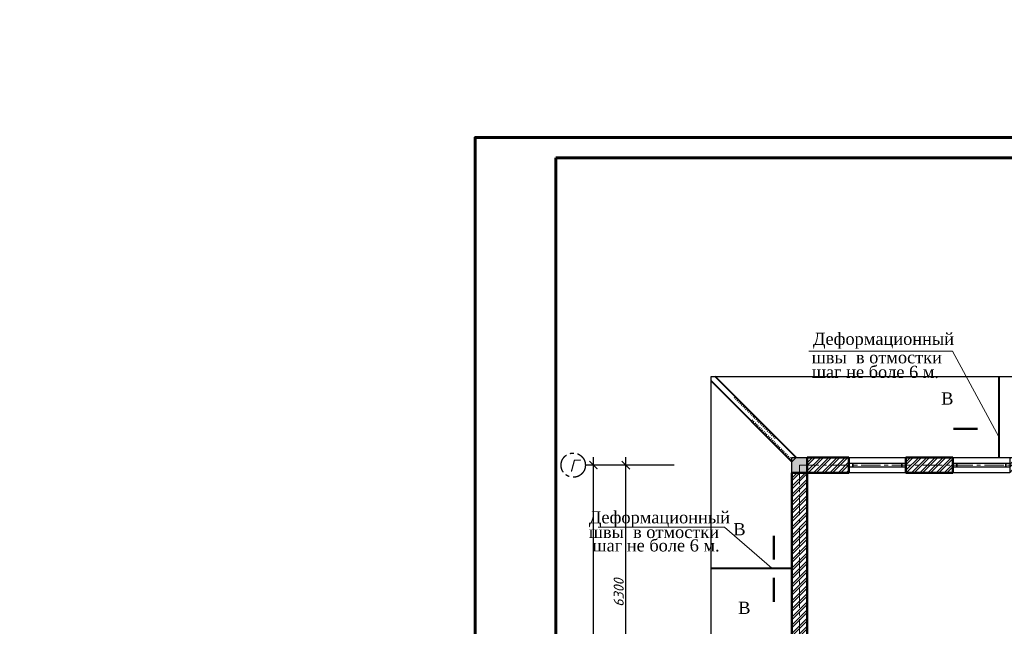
# Model space of a CAD drawing. Header units: millimetres. Extents: x 2063114 to 14983986, y -126020516 to 213791.
# Tile 329 of 656: x 2463401 to 2487753, y -1328361 to -1313368. Entities that reach past the tile are written whole.
import ezdxf
from ezdxf.enums import TextEntityAlignment as Align

# ---------------------------------------------------------------- set-up
doc = ezdxf.new("R2010")
doc.units = ezdxf.units.MM
doc.linetypes.add('ACAD_ISO10W100', pattern=[18, 12, -3, 0, -3])
doc.linetypes.add('осевая', pattern=[50.8, 31.75, -6.35, 6.35, -6.35])
doc.layers.get('Defpoints').update_dxf_attribs({"color": 6, "lineweight": 35})
doc.layers.add('_print', color=6, linetype='Continuous', lineweight=60, plot=False)
for name, color, linetype, lineweight in [('Format', 7, 'Continuous', 35), ('сплошная_толстая', 7, 'Continuous', 50), ('Штриховка стен', 7, 'Continuous', 9)]:
    doc.layers.add(name, color=color, linetype=linetype, lineweight=lineweight)
for name, color, linetype in [('YQ_DIM', 3, 'Continuous'), ('Окна', 5, 'Continuous'), ('пунктир', 1, 'ACAD_ISO10W100'), ('Размеры', 28, 'Continuous')]:
    doc.layers.add(name, color=color, linetype=linetype)
doc.styles.add('GOST 2.304', font='isocpeur.ttf', dxfattribs={"oblique": 15})
doc.styles.add('TIMES', font='times.ttf')
doc.styles.add('Times New Roman', font='times.ttf')
doc.styles.add('размер', font='arial.ttf', dxfattribs={"height": 250})
doc.dimstyles.new('Standard 2304', dxfattribs={"dimtxt": 250, "dimasz": 200, "dimexe": 200, "dimexo": 300, "dimgap": 50, "dimtad": 1, "dimdec": 0, "dimzin": 0, "dimdsep": 46, "dimtxsty": 'GOST 2.304', "dimblk": 'ARCHTICK', "dimcen": 10, "dimdle": 200, "dimclrd": 256, "dimclre": 256, "dimclrt": 256, "dimadec": 0, "dimazin": 0, "dimtfac": 1, "dimtdec": 0, "dimtofl": 0, "dimtmove": 0, "dimatfit": 3, "dimldrblk": 'ARCHTICK', "dimfxl": 1, "dimtolj": 1, "dimtzin": 0, "dimlwd": -1, "dimarcsym": 0})

# ---------------------------------------------------------------- blocks, each defined once
blk = doc.blocks.new('12231')
at = {"color": 7, "insert": (-9796.994, 322526.388), "char_height": 450, "width": 5059.36845, "attachment_point": 1, "style": 'TIMES'}
blk.add_mtext('\\pi101.56599;Закладная деталь \\P\\pi1964.99425;Зд-1', dxfattribs=at)
blk = doc.blocks.new('14641')
at = {"color": 7, "insert": (4258.89, 322537.724), "char_height": 450, "width": 5059.36845, "attachment_point": 1, "style": 'TIMES'}
blk.add_mtext('\\pi101.56599;Закладная деталь \\P\\pi1938.22785;Зд-2', dxfattribs=at)
blk = doc.blocks.new('_ArchTick')
at = {"color": 0, "linetype": 'ByBlock', "const_width": 0.15}
blk.add_lwpolyline([(-0.5, -0.5), (0.5, 0.5)], dxfattribs=at)
blk = doc.blocks.new('*D3184')
at = {"layer": 'Defpoints', "color": 0, "lineweight": 30, "ltscale": 150, "transparency": 16777216}
for p in [(2478391, -1324378), (2481989, -1324378), (2481989, -1330678)]:
    blk.add_point(p, dxfattribs=at)
at = {"layer": 'Размеры', "ltscale": 150, "transparency": 16777216}
blk.add_line((2478391, -1330878), (2478391, -1324178), dxfattribs=at)
at = {"layer": 'Размеры', "lineweight": -2, "ltscale": 150, "transparency": 16777216}
for p, q in [((2479591, -1324378), (2478191, -1324378)), ((2479591, -1330678), (2478191, -1330678))]:
    blk.add_line(p, q, dxfattribs=at)
at = {"layer": 'Размеры', "ltscale": 150, "transparency": 16777216, "xscale": 200, "yscale": 200, "zscale": 200}
for p, rotation in [((2478391, -1324378), 90), ((2478391, -1330678), 270)]:
    blk.add_blockref('_ArchTick', p, dxfattribs=dict(at, rotation=rotation))
at = {"layer": 'Размеры', "ltscale": 150, "transparency": 16777216, "insert": (2478216, -1327528), "char_height": 250, "attachment_point": 5, "rotation": 90, "style": 'GOST 2.304'}
blk.add_mtext('\\A1;6300', dxfattribs=at)
blk = doc.blocks.new('*D3185')
at = {"layer": 'Defpoints', "color": 0, "lineweight": 30, "ltscale": 150, "transparency": 16777216}
for p in [(2477591, -1324378), (2482689, -1324378), (2482689, -1343278)]:
    blk.add_point(p, dxfattribs=at)
at = {"layer": 'Размеры', "ltscale": 150, "transparency": 16777216}
blk.add_line((2477591, -1343478), (2477591, -1324178), dxfattribs=at)
at = {"layer": 'Размеры', "lineweight": -2, "ltscale": 150, "transparency": 16777216}
for p, q in [((2478791, -1324378), (2477391, -1324378)), ((2478791, -1343278), (2477391, -1343278))]:
    blk.add_line(p, q, dxfattribs=at)
at = {"layer": 'Размеры', "ltscale": 150, "transparency": 16777216, "xscale": 200, "yscale": 200, "zscale": 200}
for p, rotation in [((2477591, -1324378), 90), ((2477591, -1343278), 270)]:
    blk.add_blockref('_ArchTick', p, dxfattribs=dict(at, rotation=rotation))
at = {"layer": 'Размеры', "ltscale": 150, "transparency": 16777216, "insert": (2477416, -1333828), "char_height": 250, "attachment_point": 5, "rotation": 90, "style": 'GOST 2.304'}
blk.add_mtext('\\A1;18900', dxfattribs=at)
blk = doc.blocks.new('*U387')
at = {"color": 0, "ltscale": 25}
for points in [[(0, 380), (1410, 380), (1410, 0), (0, 0)], [(0, 240), (100, 240), (100, 140), (0, 140)], [(100, 240), (1410, 240), (1410, 140), (100, 140)], [(100, 240), (1310, 240), (1310, 140), (100, 140)], [(1310, 240), (1410, 240), (1410, 140), (1310, 140)]]:
    blk.add_lwpolyline(points, close=True, dxfattribs=at)
blk = doc.blocks.new('*U115')
at = {"color": 0, "linetype": 'ByBlock', "lineweight": -2}
for p, q in [((964, 964), (929, 1000)), ((1000, 1000), (965, 1035)), ((714, 714), (679, 750)), ((750, 750), (715, 785)), ((786, 786), (750, 821)), ((821, 821), (786, 857)), ((857, 857), (822, 892)), ((893, 893), (858, 928)), ((929, 929), (893, 964)), ((464, 464), (429, 500)), ((500, 500), (465, 535)), ((536, 536), (500, 571)), ((571, 571), (536, 607)), ((607, 607), (572, 642)), ((643, 643), (608, 678)), ((679, 679), (643, 714)), ((214, 214), (179, 250)), ((250, 250), (215, 285)), ((286, 286), (250, 321)), ((321, 321), (286, 357)), ((357, 357), (322, 392)), ((393, 393), (358, 428)), ((429, 429), (393, 464)), ((0, 0), (-35, 35)), ((36, 36), (0, 71)), ((71, 71), (36, 107)), ((107, 107), (72, 142)), ((143, 143), (108, 178)), ((179, 179), (143, 214))]:
    blk.add_line(p, q, dxfattribs=at)
blk = doc.blocks.new('*U116')
at = {"color": 0, "linetype": 'ByBlock', "lineweight": -2}
for p, q in [((0, 0), (35, -35)), ((-214, -214), (-179, -250)), ((-179, -179), (-143, -214)), ((-143, -143), (-108, -178)), ((-107, -107), (-72, -142)), ((-71, -71), (-36, -107)), ((-36, -36), (0, -71)), ((-464, -464), (-429, -500)), ((-429, -429), (-393, -464)), ((-393, -393), (-358, -428)), ((-357, -357), (-322, -392)), ((-321, -321), (-286, -357)), ((-286, -286), (-250, -321)), ((-250, -250), (-215, -285)), ((-714, -714), (-679, -750)), ((-679, -679), (-643, -714)), ((-643, -643), (-608, -678)), ((-607, -607), (-572, -642)), ((-571, -571), (-536, -607)), ((-536, -536), (-500, -571)), ((-500, -500), (-465, -535)), ((-964, -964), (-929, -1000)), ((-929, -929), (-893, -964)), ((-893, -893), (-858, -928)), ((-857, -857), (-822, -892)), ((-821, -821), (-786, -857)), ((-786, -786), (-750, -821)), ((-750, -750), (-715, -785)), ((-1000, -1000), (-965, -1035))]:
    blk.add_line(p, q, dxfattribs=at)
blk = doc.blocks.new('*U1590')
at = {"color": 0, "ltscale": 25}
blk.add_lwpolyline([(-59400, 42000), (0, 42000), (0, 0), (-59400, 0)], close=True, dxfattribs=at)
at = {"color": 0, "lineweight": 60, "ltscale": 25}
blk.add_lwpolyline([(-57400, 41500), (-500, 41500), (-500, 500), (-57400, 500)], close=True, dxfattribs=at)

msp = doc.modelspace()

# ---------------------------------------------------------------- hatches: boundary and pattern name
at = {"ltscale": 150, "transparency": 33554687}
h = msp.add_hatch(color=256, dxfattribs=at)
h.dxf.hatch_style = 1
h.paths.add_polyline_path([(2482879.37784, -1324188.1511), (2482499.37784, -1324188.1511), (2482499.37784, -1324568.1511), (2482879.37784, -1324568.1511)])
at = {"layer": 'Штриховка стен', "lineweight": 9}
h = msp.add_hatch(dxfattribs=at)
h.set_pattern_fill('ANSI32', color=256, scale=15)
h.set_pattern_definition([(45, (3090183.79, -1477350.16), (-101.02788, 101.02788), []), (45, (3090251.14, -1477350.16), (-101.02788, 101.02788), [])])
h.paths.add_polyline_path([(2504829.37783, -1330488.1511), (2503479.37784, -1330488.1511), (2503479.37784, -1330868.1511), (2504829.37783, -1330868.1511)])
h.paths.add_polyline_path([(2507899.37784, -1330488.1511), (2505639.37784, -1330488.1511), (2505639.37784, -1330868.1511), (2507899.37784, -1330868.1511)])
h.paths.add_polyline_path([(2510599.37784, -1330488.1511), (2509109.37784, -1330488.1511), (2509109.37784, -1330868.1511), (2510599.37784, -1330868.1511)])
h.paths.add_polyline_path([(2493709.37784, -1330488.1511), (2491309.37784, -1330488.1511), (2491309.37784, -1330868.1511), (2493709.37784, -1330868.1511)])
h.paths.add_polyline_path([(2490599.37784, -1330488.1511), (2489179.37784, -1330488.1511), (2489179.37784, -1330868.1511), (2490599.37784, -1330868.1511)])
h.paths.add_polyline_path([(2488799.37784, -1330488.1511), (2488399.37784, -1330488.1511), (2488399.37784, -1330868.1511), (2488799.37784, -1330868.1511)])
h.paths.add_polyline_path([(2482879.37784, -1324568.1511), (2482499.37784, -1324568.1511), (2482499.37784, -1330488.1511), (2482879.37784, -1330488.1511)])
h.paths.add_polyline_path([(2482879.37784, -1330868.1511), (2482499.37784, -1330868.1511), (2482499.37784, -1332298.1511), (2482879.37784, -1332298.1511)])
h.paths.add_polyline_path([(2482879.37784, -1333508.1511), (2482499.37784, -1333508.1511), (2482499.37784, -1334148.15109), (2482879.37784, -1334148.15109)])
h.paths.add_polyline_path([(2482879.37784, -1335358.1511), (2482499.37784, -1335358.1511), (2482499.37784, -1336788.1511), (2482879.37784, -1336788.1511)])
h.paths.add_polyline_path([(2482879.37784, -1337168.1511), (2482499.37784, -1337168.1511), (2482499.37784, -1343088.1511), (2482879.37784, -1343088.1511)])
h.paths.add_polyline_path([(2483909.37784, -1343088.1511), (2482879.37784, -1343088.1511), (2482879.37784, -1343468.1511), (2483909.37784, -1343468.1511)])
h.paths.add_polyline_path([(2486479.37784, -1343088.1511), (2485319.37784, -1343088.1511), (2485319.37784, -1343468.1511), (2486479.37784, -1343468.1511)])
h.paths.add_polyline_path([(2488799.37784, -1343088.1511), (2487889.37784, -1343088.1511), (2487889.37784, -1343468.1511), (2488799.37784, -1343468.1511)])
h.paths.add_polyline_path([(2490089.37784, -1343088.1511), (2489179.37784, -1343088.1511), (2489179.37784, -1343468.1511), (2490089.37784, -1343468.1511)])
h.paths.add_polyline_path([(2492659.37784, -1343088.1511), (2491499.37784, -1343088.1511), (2491499.37784, -1343468.1511), (2492659.37784, -1343468.1511)])
h.paths.add_polyline_path([(2495099.37784, -1343088.1511), (2494069.37784, -1343088.1511), (2494069.37784, -1343468.1511), (2495099.37784, -1343468.1511)])
h.paths.add_polyline_path([(2495479.37784, -1337168.1511), (2495099.37784, -1337168.1511), (2495099.37784, -1343088.1511), (2495479.37784, -1343088.1511)])
h.paths.add_polyline_path([(2488799.37784, -1336788.1511), (2488399.37784, -1336788.1511), (2488399.37784, -1337168.1511), (2488799.37784, -1337168.1511)])
h.paths.add_polyline_path([(2490599.37784, -1336788.1511), (2489179.37784, -1336788.1511), (2489179.37784, -1337168.1511), (2490599.37784, -1337168.1511)])
h.paths.add_polyline_path([(2493709.37784, -1336788.1511), (2491309.37784, -1336788.1511), (2491309.37784, -1337168.1511), (2493709.37784, -1337168.1511)])
h.paths.add_polyline_path([(2495099.37784, -1336788.1511), (2494719.37784, -1336788.1511), (2494719.37784, -1337168.1511), (2495099.37784, -1337168.1511)])
h.paths.add_polyline_path([(2498499.37784, -1336788.1511), (2495479.37784, -1336788.1511), (2495479.37784, -1337168.1511), (2498499.37784, -1337168.1511)])
h.paths.add_polyline_path([(2500249.37783, -1336788.1511), (2498879.37784, -1336788.1511), (2498879.37784, -1337168.1511), (2500249.37783, -1337168.1511)])
h.paths.add_polyline_path([(2498499.37784, -1343088.1511), (2495479.37784, -1343088.1511), (2495479.37784, -1343468.1511), (2498499.37784, -1343468.1511)])
h.paths.add_polyline_path([(2503099.37784, -1336788.1511), (2501559.37784, -1336788.1511), (2501559.37784, -1337168.1511), (2503099.37784, -1337168.1511)])
h.paths.add_polyline_path([(2504669.37784, -1343088.1511), (2503479.37784, -1343088.1511), (2503479.37784, -1343468.1511), (2504669.37784, -1343468.1511)])
h.paths.add_polyline_path([(2508029.37784, -1343088.1511), (2506079.37784, -1343088.1511), (2506079.37784, -1343468.1511), (2508029.37784, -1343468.1511)])
h.paths.add_polyline_path([(2510599.37784, -1343088.1511), (2509439.37784, -1343088.1511), (2509439.37784, -1343468.1511), (2510599.37784, -1343468.1511)])
h.paths.add_polyline_path([(2510979.37784, -1337168.1511), (2510599.37784, -1337168.1511), (2510599.37784, -1343088.1511), (2510979.37784, -1343088.1511)])
h.paths.add_polyline_path([(2510979.37784, -1336408.1511), (2510599.37784, -1336408.1511), (2510599.37784, -1336788.1511), (2510979.37784, -1336788.1511)])
h.paths.add_polyline_path([(2510979.37784, -1333668.1511), (2510599.37784, -1333668.1511), (2510599.37784, -1335198.15109), (2510979.37784, -1335198.15109)])
h.paths.add_polyline_path([(2510979.37784, -1330868.1511), (2510599.37784, -1330868.1511), (2510599.37784, -1332258.1511), (2510979.37784, -1332258.1511)])
h.paths.add_polyline_path([(2510979.37784, -1329928.1511), (2510599.37784, -1329928.1511), (2510599.37784, -1330488.1511), (2510979.37784, -1330488.1511)])
h.paths.add_polyline_path([(2510979.37784, -1324571.30998), (2510599.37784, -1324571.30998), (2510599.37784, -1328718.1511), (2510979.37784, -1328718.1511)])
h.paths.add_polyline_path([(2504669.37784, -1324188.1511), (2503479.37784, -1324188.1511), (2503479.37784, -1324568.1511), (2504669.37784, -1324568.1511)])
h.paths.add_polyline_path([(2503099.37784, -1324188.1511), (2502579.37784, -1324188.1511), (2502579.37784, -1324568.1511), (2503099.37784, -1324568.1511)])
h.paths.add_polyline_path([(2503479.37784, -1324568.1511), (2503099.37784, -1324568.1511), (2503099.37784, -1330488.1511), (2503479.37784, -1330488.1511)])
h.paths.add_polyline_path([(2503099.37784, -1330488.1511), (2500639.37784, -1330488.1511), (2500639.37784, -1330868.1511), (2503099.37784, -1330868.1511)])
h.paths.add_polyline_path([(2499139.37784, -1330488.1511), (2495479.37784, -1330488.1511), (2495479.37784, -1330868.1511), (2499139.37784, -1330868.1511)])
h.paths.add_polyline_path([(2495099.37784, -1330488.1511), (2494719.37784, -1330488.1511), (2494719.37784, -1330868.1511), (2495099.37784, -1330868.1511)])
h.paths.add_polyline_path([(2500899.37784, -1324568.1511), (2500649.37784, -1324568.1511), (2500649.37784, -1328788.1511), (2503099.37784, -1328788.1511), (2503099.37784, -1328538.1511), (2500899.37784, -1328538.1511)])
h.paths.add_polyline_path([(2495479.37784, -1324568.1511), (2495099.37784, -1324568.1511), (2495099.37784, -1330488.1511), (2495479.37784, -1330488.1511)])
h.paths.add_polyline_path([(2501669.37783, -1324188.1511), (2500179.37784, -1324188.1511), (2500179.37784, -1324568.1511), (2501669.37783, -1324568.1511)])
h.paths.add_polyline_path([(2498969.37784, -1324188.1511), (2498199.37784, -1324188.1511), (2498199.37784, -1324568.1511), (2498969.37784, -1324568.1511)])
h.paths.add_polyline_path([(2496789.37784, -1324188.1511), (2495479.37784, -1324188.1511), (2495479.37784, -1324568.1511), (2496789.37784, -1324568.1511)])
h.paths.add_polyline_path([(2495099.37784, -1324188.1511), (2494069.37784, -1324188.1511), (2494069.37784, -1324568.1511), (2495099.37784, -1324568.1511)])
h.paths.add_polyline_path([(2492659.37784, -1324188.1511), (2491499.37784, -1324188.1511), (2491499.37784, -1324568.1511), (2492659.37784, -1324568.1511)])
h.paths.add_polyline_path([(2490089.37784, -1324188.1511), (2489179.37784, -1324188.1511), (2489179.37784, -1324568.1511), (2490089.37784, -1324568.1511)])
h.paths.add_polyline_path([(2488799.37784, -1324188.1511), (2487889.37784, -1324188.1511), (2487889.37784, -1324568.1511), (2488799.37784, -1324568.1511)])
h.paths.add_polyline_path([(2486479.37784, -1324188.1511), (2485319.37784, -1324188.1511), (2485319.37784, -1324568.1511), (2486479.37784, -1324568.1511)])
h.paths.add_polyline_path([(2483909.37784, -1324188.1511), (2482879.37784, -1324188.1511), (2482879.37784, -1324568.1511), (2483909.37784, -1324568.1511)])
h.paths.add_polyline_path([(2509439.37784, -1324188.1511), (2509439.37784, -1324568.1511), (2510599.37784, -1324568.1511), (2510599.37784, -1324188.1511)])
h.paths.add_polyline_path([(2508029.37784, -1324568.1511), (2508029.37784, -1324188.1511), (2506079.37784, -1324188.1511), (2506079.37784, -1324568.1511)])
h.paths.add_polyline_path([(2503099.37784, -1338120.33212), (2503239.37784, -1338120.33212), (2503239.37784, -1339020.33212), (2503099.37784, -1339020.33212), (2503099.37784, -1343088.1511), (2503479.37784, -1343088.1511), (2503479.37784, -1337168.1511), (2503099.37784, -1337168.1511)])

# ---------------------------------------------------------------- linework, layer by layer
at = {"color": 1, "lineweight": 40}
for p, q in [((2482499.37321, -1324294.21224), (2480499.37784, -1322294.22613)), ((2482605.4441, -1324188.1511), (2480605.43484, -1322188.1511))]:
    msp.add_line(p, q, dxfattribs=at)
at = {"color": 5, "lineweight": 40}
for points in [[(2487616.87784, -1322188.1511), (2487616.87784, -1324178.1511)], [(2480499.37784, -1326928.1511), (2482499.37784, -1326928.1511)]]:
    msp.add_lwpolyline(points, dxfattribs=at)
at = {"linetype": 'ByBlock'}
for points in [[(2487094.98819, -1323480.57425, 60, 60, 0), (2486494.98819, -1323480.57425, 60, 60, 0), (2486694.98819, -1323480.57425, 0, 80, 0), (2486694.98819, -1323080.57425, 0, 0, 0), (2486694.98819, -1322480.57425, 0, 0, 0)], [(2482051.51378, -1326717.56888, 60, 60, 0), (2482051.51378, -1326117.56888, 60, 60, 0), (2482051.51378, -1326317.56888, 0, 80, 0), (2481651.51378, -1326317.56888, 0, 0, 0), (2481051.51378, -1326317.56888, 0, 0, 0)], [(2482051.51378, -1327160.74506, 60, 60, 0), (2482051.51378, -1327760.74506, 60, 60, 0), (2482051.51378, -1327560.74506, 0, 80, 0), (2481651.51378, -1327560.74506, 0, 0, 0), (2481051.51378, -1327560.74506, 0, 0, 0)]]:
    msp.add_lwpolyline(points, format="xyseb", dxfattribs=at)
at = {"ltscale": 150}
msp.add_lwpolyline([(2482499.37784, -1324188.1511), (2482879.37784, -1324188.1511), (2482879.37784, -1324568.1511), (2482499.37784, -1324568.1511)], close=True, dxfattribs=at)
at = {"layer": '_print', "ltscale": 100}
msp.add_lwpolyline([(2534064.72774, -1358283.39825), (2474664.72774, -1358283.39825), (2474664.72774, -1316283.39825), (2534064.72774, -1316283.39825)], close=True, dxfattribs=at)
at = {"layer": 'Format', "color": 5, "lineweight": 9, "ltscale": 100}
msp.add_lwpolyline([(2482918.9727, -1321558.26783), (2486471.43097, -1321558.26782), (2487616.87784, -1323678.1511)], dxfattribs=at)
at = {"layer": 'Format', "color": 5, "lineweight": 9, "ltscale": 100, "elevation": 10353.36}
msp.add_lwpolyline([(2477710.25966, -1325913.14387), (2480833.4534, -1325913.14388), (2481999.37784, -1326928.1511)], dxfattribs=at)
at = {"layer": 'YQ_DIM', "color": 1, "lineweight": 30}
for points in [[(2490579.37784, -1345468.1511), (2480499.37784, -1345468.1511), (2480499.37784, -1337528.15353), (2478399.37784, -1337528.15353), (2478399.37784, -1330128.15353), (2480499.37784, -1330128.15353), (2480499.37784, -1322188.1511), (2496679.37784, -1322188.1511)], [(2480399.37784, -1332128.15353), (2482499.37784, -1332128.15353), (2482499.37784, -1324188.1511), (2498679.37784, -1324188.1511)]]:
    msp.add_lwpolyline(points, dxfattribs=at)
at = {"layer": 'YQ_DIM', "lineweight": 30}
msp.add_lwpolyline([(2482605.4441, -1324188.1511), (2482499.37833, -1324294.21736)], dxfattribs=at)
at = {"layer": 'пунктир', "linetype": 'осевая', "lineweight": 9, "ltscale": 15}
for q in [(2510789.37784, -1324378.1511), (2482689.37784, -1343278.1511)]:
    msp.add_line((2482689.37784, -1324378.1511), q, dxfattribs=at)
at = {"layer": 'пунктир', "linetype": 'осевая', "ltscale": 15}
msp.add_circle((2477091.38326, -1324378.15113), 300, dxfattribs=at)
at = {"layer": 'сплошная_толстая', "ltscale": 150}
for p, q in [((2482879.37784, -1324568.1511), (2482879.37784, -1324188.1511)), ((2482879.37784, -1324188.1511), (2483909.37784, -1324188.1511)), ((2483909.37784, -1324568.1511), (2483909.37784, -1324188.1511)), ((2485319.37784, -1324188.1511), (2486479.37784, -1324188.1511)), ((2485319.37784, -1324568.1511), (2485319.37784, -1324188.1511)), ((2486479.37784, -1324568.1511), (2486479.37784, -1324188.1511)), ((2482879.37784, -1324568.1511), (2482499.37784, -1324568.1511)), ((2482499.37784, -1324568.1511), (2482499.37784, -1330488.1511)), ((2482879.37784, -1330488.1511), (2482879.37784, -1324568.1511)), ((2483909.37784, -1324568.1511), (2482879.37784, -1324568.1511)), ((2486479.37784, -1324568.1511), (2485319.37784, -1324568.1511))]:
    msp.add_line(p, q, dxfattribs=at)

# ---------------------------------------------------------------- block references
for name, p in [('*U1590', (2534064.72774, -1358283.39825)), ('12231', (2334257.30246, -1641749.7244)), ('14641', (2334610.86494, -1641749.7244))]:
    msp.add_blockref(name, p)
at = {"linetype": 'ByBlock', "xscale": -1}
for name, p in [('*U116', (2481105.43715, -1322688.1511)), ('*U115', (2482499.37321, -1324294.21224))]:
    msp.add_blockref(name, p, dxfattribs=at)
at = {"layer": 'Окна'}
for p in [(2483909.37784, -1324568.1511), (2486479.37784, -1324568.1511)]:
    msp.add_blockref('*U387', p, dxfattribs=at)

# ---------------------------------------------------------------- texts
at = {"ltscale": 300, "style": 'Times New Roman'}
for s, rotation, p in [('Деформационный', 359.999999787, (2483020.75067, -1321404.90749, 2745.88)), ('швы  в отмостки ', 359.999999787, (2482989.62557, -1321862.27373, 2745.88)), ('шаг не боле 6 м.', 359.999999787, (2482993.47782, -1322223.24048, -10353.36)), ('Деформационный', 0.000000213, (2477479.26061, -1325816.80196, 13099.24)), ('швы  в отмостки ', 0.000000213, (2477477.43846, -1326179.40681, 13099.24)), ('шаг не боле 6 м.', 0.000000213, (2477567.92826, -1326511.58106))]:
    msp.add_text(s, height=300, rotation=rotation, dxfattribs=at).set_placement(p)
msp.add_text('В', height=300, dxfattribs=at).set_placement((2486494.98819, -1322880.57425), align=Align.RIGHT)
msp.add_text('В', height=300, dxfattribs=at).set_placement((2481052.10813, -1325810.86376), align=Align.TOP_LEFT)
msp.add_text('В', height=300, dxfattribs=at).set_placement((2481172.92691, -1328054.03994))
at = {"lineweight": 25, "ltscale": 500, "insert": (2360270.7872, -1313402.13893), "char_height": 300, "attachment_point": 1, "style": 'размер'}
msp.add_mtext_dynamic_manual_height_columns('\\pi-600,l600;{\\fTimes New Roman|b0|i0|c204|p18;1.^IОснованием фундаментов будет служить гравийная подготовка толщиной 100 мм, на 100 мм шире подошвы с каждой стороны, пролитая битумом до насыщения\\fTimes New Roman|b0|i0|c0|p18;.\\P\\fTimes New Roman|b0|i0|c204|p18;2.^IПоверхности фундаментов соприкасающиеся с грунтом оклеить одним слоем изолом маркой ТПП - \\fTimes New Roman|b0|i0|c0|p18;t = 3 \\fTimes New Roman|b0|i0|c204|p18;мм .}', width=19000, gutter_width=1250, heights=[0], dxfattribs=at)
at = {"color": 7, "char_height": 300, "attachment_point": 1, "style": 'TIMES'}
for s, insert, width in [('\\pi9.72;Фасонный элемент \\P\\pi832.827;Фэ-1 М1:5', (2363036.43098, -1315255.3951), 4368.1214529), ('\\pi335.89077;Анкерный болт \\P\\pi700.45458;Ан-1 М1:10', (2367275.08501, -1315299.68486), 3599.7555876), ('\\pi342.3796;Отверстия Ø 18', (2375741.73768, -1315918.50714), 3599.7555876)]:
    msp.add_mtext(s, dxfattribs=dict(at, insert=insert, width=width))
at = {"layer": 'пунктир', "insert": (2477106.00682, -1324241.78057), "char_height": 300, "width": 182.2851193, "attachment_point": 2, "style": 'GOST 2.304'}
msp.add_mtext('Г', dxfattribs=at)

# ---------------------------------------------------------------- dimensions: what is measured, and where the dimension line sits
at = {"layer": 'Размеры', "ltscale": 150}
for base, p1, p2, picture, middle in [((2477591.38326, -1324378.15113), (2482689.37784, -1343278.1511), (2482689.37754, -1324378.15113), '*D3185', (2477416.38326, -1333828.15111)), ((2478391.38326, -1324378.1511), (2481989.11472, -1330678.1511), (2481989.11472, -1324378.1511), '*D3184', (2478216.38326, -1327528.1511))]:
    dim = msp.add_linear_dim(base=base, p1=p1, p2=p2, angle=90, dimstyle='Standard 2304', override={"dimtmove": 1, "dimfxl": 1200, "dimfxlon": 1}, dxfattribs=at)
    dim.commit()
    dim.dimension.update_dxf_attribs({"geometry": picture, "text_midpoint": middle})

doc.saveas('drawing.dxf')
